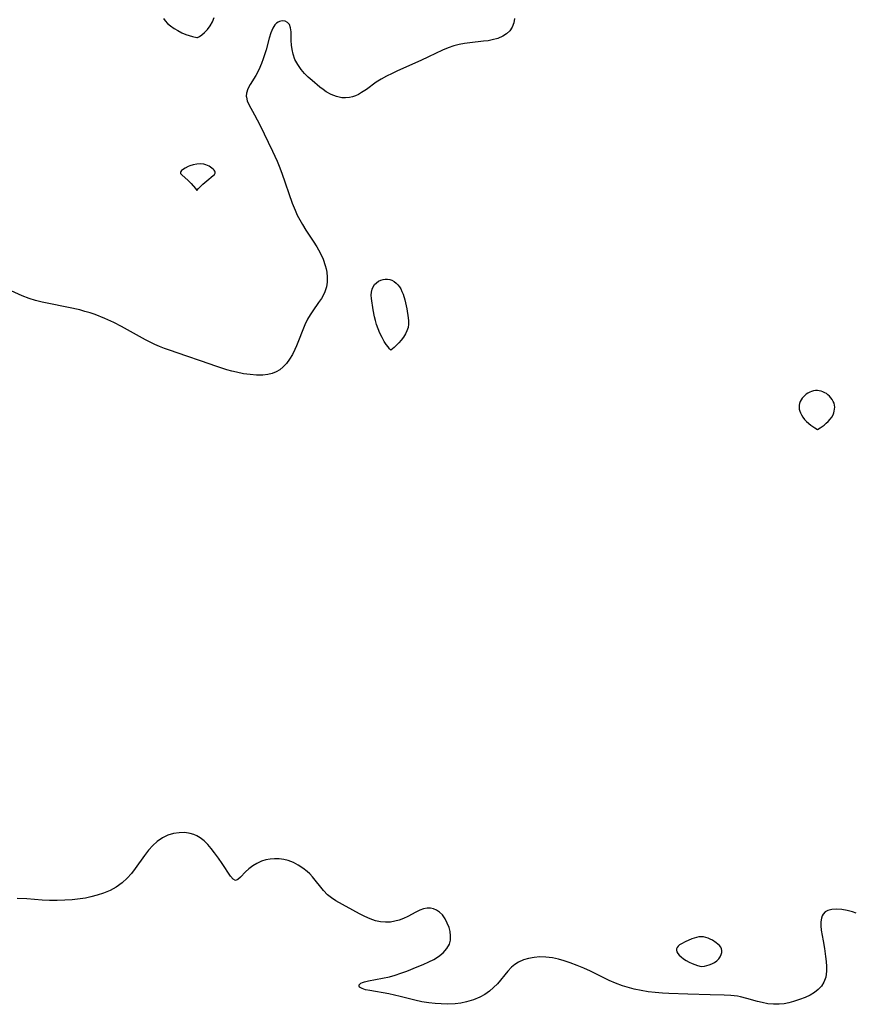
# Model space of a CAD drawing. Header units: metres. Extents: x 1073367 to 1082519, y 1569854 to 1574957.
# Tile 543 of 656: x 1077313 to 1077528, y 1574449 to 1574703. Entities that reach past the tile are written whole.
import ezdxf

# ---------------------------------------------------------------- set-up
doc = ezdxf.new("R2010")
doc.units = ezdxf.units.M
doc.layers.add('CGG_CurvaNivelLidar_v1', color=253, linetype='Continuous', lineweight=30)

msp = doc.modelspace()

# ---------------------------------------------------------------- linework, layer by layer
at = {"layer": 'CGG_CurvaNivelLidar_v1'}
for p, q in [((1077349.8972, 1574703.3099, 68), (1077350.3001, 1574702.6733, 68)), ((1077362.5281, 1574702.4403, 68), (1077363.0012, 1574703.5388, 68)), ((1077440.3651, 1574703.2906, 68), (1077440.1805, 1574702.1375, 68)), ((1077350.3001, 1574702.6733, 68), (1077350.91, 1574702.0236, 68)), ((1077350.91, 1574702.0236, 68), (1077351.6951, 1574701.3733, 68)), ((1077351.6951, 1574701.3733, 68), (1077352.6066, 1574700.7445, 68)), ((1077352.6066, 1574700.7445, 68), (1077353.5965, 1574700.1589, 68)), ((1077360.5107, 1574699.6674, 68), (1077361.2433, 1574700.4579, 68)), ((1077361.2433, 1574700.4579, 68), (1077361.9295, 1574701.3971, 68)), ((1077361.9295, 1574701.3971, 68), (1077362.5281, 1574702.4403, 68)), ((1077378.0505, 1574700.8091, 68), (1077377.569, 1574699.608, 68)), ((1077378.5743, 1574701.6628, 68), (1077378.0505, 1574700.8091, 68)), ((1077379.0016, 1574702.1075, 68), (1077378.5743, 1574701.6628, 68)), ((1077379.4193, 1574702.3892, 68), (1077379.0016, 1574702.1075, 68)), ((1077379.7768, 1574702.545, 68), (1077379.4193, 1574702.3892, 68)), ((1077380.5308, 1574702.6812, 68), (1077379.7768, 1574702.545, 68)), ((1077381.2611, 1574702.5896, 68), (1077380.5308, 1574702.6812, 68)), ((1077381.9016, 1574702.2799, 68), (1077381.2611, 1574702.5896, 68)), ((1077382.3828, 1574701.7495, 68), (1077381.9016, 1574702.2799, 68)), ((1077382.6707, 1574700.9257, 68), (1077382.3828, 1574701.7495, 68)), ((1077382.7835, 1574699.8926, 68), (1077382.6707, 1574700.9257, 68)), ((1077439.7531, 1574701.0579, 68), (1077439.1402, 1574700.1447, 68)), ((1077440.1805, 1574702.1375, 68), (1077439.7531, 1574701.0579, 68)), ((1077353.5965, 1574700.1589, 68), (1077354.6176, 1574699.6377, 68)), ((1077354.6176, 1574699.6377, 68), (1077355.623, 1574699.2002, 68)), ((1077355.623, 1574699.2002, 68), (1077356.5391, 1574698.8664, 68)), ((1077356.5391, 1574698.8664, 68), (1077357.3406, 1574698.6201, 68)), ((1077357.3406, 1574698.6201, 68), (1077358.5, 1574698.352, 68)), ((1077358.5, 1574698.352, 68), (1077358.6812, 1574698.3876, 68)), ((1077358.6812, 1574698.3876, 68), (1077359.137, 1574698.6236, 68)), ((1077359.137, 1574698.6236, 68), (1077359.7772, 1574699.0507, 68)), ((1077359.7772, 1574699.0507, 68), (1077360.5107, 1574699.6674, 68)), ((1077377.1605, 1574698.2354, 68), (1077376.3607, 1574695.2113, 68)), ((1077377.569, 1574699.608, 68), (1077377.1605, 1574698.2354, 68)), ((1077382.8373, 1574697.612, 68), (1077382.7835, 1574699.8926, 68)), ((1077436.0872, 1574698.1507, 68), (1077434.6373, 1574697.7706, 68)), ((1077437.3863, 1574698.7027, 68), (1077436.0872, 1574698.1507, 68)), ((1077438.3449, 1574699.3514, 68), (1077437.3863, 1574698.7027, 68)), ((1077439.1402, 1574700.1447, 68), (1077438.3449, 1574699.3514, 68)), ((1077382.8959, 1574696.4538, 68), (1077382.8373, 1574697.612, 68)), ((1077383.0298, 1574695.2709, 68), (1077382.8959, 1574696.4538, 68)), ((1077423.2721, 1574695.7131, 68), (1077421.8481, 1574695.1067, 68)), ((1077424.7205, 1574696.2166, 68), (1077423.2721, 1574695.7131, 68)), ((1077426.0949, 1574696.5645, 68), (1077424.7205, 1574696.2166, 68)), ((1077427.4918, 1574696.8199, 68), (1077426.0949, 1574696.5645, 68)), ((1077428.8991, 1574697.0142, 68), (1077427.4918, 1574696.8199, 68)), ((1077432.4316, 1574697.4191, 68), (1077428.8991, 1574697.0142, 68)), ((1077433.554, 1574697.5758, 68), (1077432.4316, 1574697.4191, 68)), ((1077434.6373, 1574697.7706, 68), (1077433.554, 1574697.5758, 68)), ((1077375.618, 1574692.9326, 68), (1077375.1276, 1574691.6678, 68)), ((1077376.0613, 1574694.2188, 68), (1077375.618, 1574692.9326, 68)), ((1077376.3607, 1574695.2113, 68), (1077376.0613, 1574694.2188, 68)), ((1077383.2848, 1574694.0876, 68), (1077383.0298, 1574695.2709, 68)), ((1077383.7901, 1574692.715, 68), (1077383.2848, 1574694.0876, 68)), ((1077418.239, 1574693.3778, 68), (1077416.2096, 1574692.4415, 68)), ((1077421.8481, 1574695.1067, 68), (1077418.239, 1574693.3778, 68)), ((1077375.1276, 1574691.6678, 68), (1077374.4419, 1574690.0862, 68)), ((1077384.4963, 1574691.3933, 68), (1077383.7901, 1574692.715, 68)), ((1077385.3749, 1574690.1428, 68), (1077384.4963, 1574691.3933, 68)), ((1077416.2096, 1574692.4415, 68), (1077410.1834, 1574689.7767, 68)), ((1077373.6899, 1574688.6098, 68), (1077372.2585, 1574686.277, 68)), ((1077374.4419, 1574690.0862, 68), (1077373.6899, 1574688.6098, 68)), ((1077386.251, 1574689.1353, 68), (1077385.3749, 1574690.1428, 68)), ((1077387.2071, 1574688.1801, 68), (1077386.251, 1574689.1353, 68)), ((1077388.2127, 1574687.2612, 68), (1077387.2071, 1574688.1801, 68)), ((1077407.4046, 1574688.4264, 68), (1077406.0383, 1574687.6559, 68)), ((1077408.8212, 1574689.1455, 68), (1077407.4046, 1574688.4264, 68)), ((1077410.1834, 1574689.7767, 68), (1077408.8212, 1574689.1455, 68)), ((1077371.6753, 1574685.1899, 68), (1077371.2975, 1574684.0166, 68)), ((1077372.2585, 1574686.277, 68), (1077371.6753, 1574685.1899, 68)), ((1077390.2328, 1574685.561, 68), (1077388.2127, 1574687.2612, 68)), ((1077391.0374, 1574684.9482, 68), (1077390.2328, 1574685.561, 68)), ((1077404.7349, 1574686.8328, 68), (1077402.1885, 1574685.0081, 68)), ((1077406.0383, 1574687.6559, 68), (1077404.7349, 1574686.8328, 68)), ((1077371.2975, 1574684.0166, 68), (1077371.2498, 1574683.299, 68)), ((1077371.2498, 1574683.299, 68), (1077371.2734, 1574683.0142, 68)), ((1077371.2734, 1574683.0142, 68), (1077371.493, 1574682.0885, 68)), ((1077391.8596, 1574684.3881, 68), (1077391.0374, 1574684.9482, 68)), ((1077393.1574, 1574683.6767, 68), (1077391.8596, 1574684.3881, 68)), ((1077394.5019, 1574683.1567, 68), (1077393.1574, 1574683.6767, 68)), ((1077395.873, 1574682.8611, 68), (1077394.5019, 1574683.1567, 68)), ((1077396.8563, 1574682.8095, 68), (1077395.873, 1574682.8611, 68)), ((1077397.8317, 1574682.8971, 68), (1077396.8563, 1574682.8095, 68)), ((1077398.6202, 1574683.0756, 68), (1077397.8317, 1574682.8971, 68)), ((1077399.3902, 1574683.3452, 68), (1077398.6202, 1574683.0756, 68)), ((1077400.1797, 1574683.7201, 68), (1077399.3902, 1574683.3452, 68)), ((1077400.9518, 1574684.1697, 68), (1077400.1797, 1574683.7201, 68)), ((1077402.1885, 1574685.0081, 68), (1077400.9518, 1574684.1697, 68)), ((1077371.493, 1574682.0885, 68), (1077371.8865, 1574681.1526, 68)), ((1077371.8865, 1574681.1526, 68), (1077373.3894, 1574678.49, 68)), ((1077373.3894, 1574678.49, 68), (1077374.7572, 1574675.85, 68)), ((1077374.7572, 1574675.85, 68), (1077378.0335, 1574669.0817, 68)), ((1077378.0335, 1574669.0817, 68), (1077379.2002, 1574666.5217, 68)), ((1077356.2327, 1574665.1258, 68), (1077355.457, 1574664.7245, 68)), ((1077356.6509, 1574665.3011, 68), (1077356.2327, 1574665.1258, 68)), ((1077357.5658, 1574665.5889, 68), (1077356.6509, 1574665.3011, 68)), ((1077358.5153, 1574665.7603, 68), (1077357.5658, 1574665.5889, 68)), ((1077359.4369, 1574665.7887, 68), (1077358.5153, 1574665.7603, 68)), ((1077360.34, 1574665.684, 68), (1077359.4369, 1574665.7887, 68)), ((1077360.7736, 1574665.5757, 68), (1077360.34, 1574665.684, 68)), ((1077361.2194, 1574665.4119, 68), (1077360.7736, 1574665.5757, 68)), ((1077361.6416, 1574665.2088, 68), (1077361.2194, 1574665.4119, 68)), ((1077362.3998, 1574664.7266, 68), (1077361.6416, 1574665.2088, 68)), ((1077379.2002, 1574666.5217, 68), (1077379.7409, 1574665.2129, 68)), ((1077379.7409, 1574665.2129, 68), (1077380.4242, 1574663.4005, 68)), ((1077354.3712, 1574663.8202, 68), (1077354.2884, 1574663.5844, 68)), ((1077354.2884, 1574663.5844, 68), (1077354.3245, 1574663.346, 68)), ((1077354.3245, 1574663.346, 68), (1077354.461, 1574663.1052, 68)), ((1077354.5516, 1574664.0533, 68), (1077354.3712, 1574663.8202, 68)), ((1077354.461, 1574663.1052, 68), (1077354.6737, 1574662.8613, 68)), ((1077354.8044, 1574664.2828, 68), (1077354.5516, 1574664.0533, 68)), ((1077354.6737, 1574662.8613, 68), (1077356.1434, 1574661.5847, 68)), ((1077355.457, 1574664.7245, 68), (1077354.8044, 1574664.2828, 68)), ((1077361.0367, 1574661.4567, 68), (1077362.7437, 1574662.8135, 68)), ((1077362.7197, 1574664.4627, 68), (1077362.3998, 1574664.7266, 68)), ((1077362.9818, 1574664.191, 68), (1077362.7197, 1574664.4627, 68)), ((1077362.7437, 1574662.8135, 68), (1077363.0045, 1574663.0878, 68)), ((1077363.1651, 1574663.916, 68), (1077362.9818, 1574664.191, 68)), ((1077363.0045, 1574663.0878, 68), (1077363.1802, 1574663.3632, 68)), ((1077363.2405, 1574663.6412, 68), (1077363.1651, 1574663.916, 68)), ((1077363.1802, 1574663.3632, 68), (1077363.2405, 1574663.6412, 68)), ((1077380.4242, 1574663.4005, 68), (1077383.0921, 1574655.6854, 68)), ((1077356.1434, 1574661.5847, 68), (1077357.0372, 1574660.7147, 68)), ((1077357.0372, 1574660.7147, 68), (1077358.1114, 1574659.4808, 68)), ((1077358.9156, 1574659.4382, 68), (1077360.0457, 1574660.5874, 68)), ((1077360.0457, 1574660.5874, 68), (1077361.0367, 1574661.4567, 68)), ((1077358.1114, 1574659.4808, 68), (1077358.5, 1574658.9266, 68)), ((1077358.5, 1574658.9266, 68), (1077358.9156, 1574659.4382, 68)), ((1077383.0921, 1574655.6854, 68), (1077383.8075, 1574653.8729, 68)), ((1077383.8075, 1574653.8729, 68), (1077384.3872, 1574652.6069, 68)), ((1077384.3872, 1574652.6069, 68), (1077385.0244, 1574651.3697, 68)), ((1077385.0244, 1574651.3697, 68), (1077385.7144, 1574650.1627, 68)), ((1077385.7144, 1574650.1627, 68), (1077386.6233, 1574648.7211, 68)), ((1077386.6233, 1574648.7211, 68), (1077388.5059, 1574645.9072, 68)), ((1077388.5059, 1574645.9072, 68), (1077389.4449, 1574644.4298, 68)), ((1077389.4449, 1574644.4298, 68), (1077390.3197, 1574642.8817, 68)), ((1077390.3197, 1574642.8817, 68), (1077391.0564, 1574641.2438, 68)), ((1077391.0564, 1574641.2438, 68), (1077391.6157, 1574639.5743, 68)), ((1077391.6157, 1574639.5743, 68), (1077391.8336, 1574638.7014, 68)), ((1077391.8336, 1574638.7014, 68), (1077391.9979, 1574637.8303, 68)), ((1077391.9979, 1574637.8303, 68), (1077392.1326, 1574636.5606, 68)), ((1077392.1209, 1574635.3148, 68), (1077391.9348, 1574634.1058, 68)), ((1077392.1326, 1574636.5606, 68), (1077392.1209, 1574635.3148, 68)), ((1077403.9384, 1574634.1031, 68), (1077404.3301, 1574634.652, 68)), ((1077404.3301, 1574634.652, 68), (1077404.808, 1574635.1338, 68)), ((1077404.808, 1574635.1338, 68), (1077405.3542, 1574635.5369, 68)), ((1077405.3542, 1574635.5369, 68), (1077405.9561, 1574635.8428, 68)), ((1077405.9561, 1574635.8428, 68), (1077406.5062, 1574636.012, 68)), ((1077406.5062, 1574636.012, 68), (1077407.0759, 1574636.0952, 68)), ((1077407.0759, 1574636.0952, 68), (1077407.6515, 1574636.0912, 68)), ((1077407.6515, 1574636.0912, 68), (1077408.2198, 1574635.9943, 68)), ((1077408.2198, 1574635.9943, 68), (1077408.8034, 1574635.7826, 68)), ((1077408.8034, 1574635.7826, 68), (1077409.3555, 1574635.4707, 68)), ((1077409.3555, 1574635.4707, 68), (1077409.867, 1574635.0703, 68)), ((1077409.867, 1574635.0703, 68), (1077410.3069, 1574634.6159, 68)), ((1077410.3069, 1574634.6159, 68), (1077410.7017, 1574634.1012, 68)), ((1077313.4802, 1574631.7635, 68), (1077307.9618, 1574634.242, 68)), ((1077391.3932, 1574632.5743, 68), (1077390.5937, 1574631.1097, 68)), ((1077391.9348, 1574634.1058, 68), (1077391.3932, 1574632.5743, 68)), ((1077403.462, 1574631.9555, 68), (1077403.4965, 1574632.7513, 68)), ((1077403.5141, 1574631.1211, 68), (1077403.462, 1574631.9555, 68)), ((1077403.4965, 1574632.7513, 68), (1077403.6572, 1574633.4934, 68)), ((1077403.6572, 1574633.4934, 68), (1077403.9384, 1574634.1031, 68)), ((1077410.7017, 1574634.1012, 68), (1077411.051, 1574633.5367, 68)), ((1077411.051, 1574633.5367, 68), (1077411.3796, 1574632.875, 68)), ((1077411.3796, 1574632.875, 68), (1077411.6625, 1574632.1761, 68)), ((1077411.6625, 1574632.1761, 68), (1077412.1213, 1574630.7047, 68)), ((1077315.2312, 1574631.0912, 68), (1077313.4802, 1574631.7635, 68)), ((1077316.9141, 1574630.5786, 68), (1077315.2312, 1574631.0912, 68)), ((1077318.6314, 1574630.1541, 68), (1077316.9141, 1574630.5786, 68)), ((1077319.9179, 1574629.8749, 68), (1077318.6314, 1574630.1541, 68)), ((1077325.4073, 1574628.7741, 68), (1077319.9179, 1574629.8749, 68)), ((1077389.8859, 1574630.0447, 68), (1077388.3967, 1574627.9313, 68)), ((1077390.5937, 1574631.1097, 68), (1077389.8859, 1574630.0447, 68)), ((1077403.947, 1574628.1308, 68), (1077403.5141, 1574631.1211, 68)), ((1077412.1213, 1574630.7047, 68), (1077412.3066, 1574629.9463, 68)), ((1077412.3066, 1574629.9463, 68), (1077412.6041, 1574628.4444, 68)), ((1077328.3437, 1574628.1216, 68), (1077325.4073, 1574628.7741, 68)), ((1077329.6586, 1574627.7666, 68), (1077328.3437, 1574628.1216, 68)), ((1077330.9621, 1574627.3688, 68), (1077329.6586, 1574627.7666, 68)), ((1077332.253, 1574626.9298, 68), (1077330.9621, 1574627.3688, 68)), ((1077334.7847, 1574625.9381, 68), (1077332.253, 1574626.9298, 68)), ((1077387.6883, 1574626.8483, 68), (1077387.0361, 1574625.7202, 68)), ((1077388.3967, 1574627.9313, 68), (1077387.6883, 1574626.8483, 68)), ((1077404.288, 1574626.3498, 68), (1077403.947, 1574628.1308, 68)), ((1077412.6041, 1574628.4444, 68), (1077412.9995, 1574626.0792, 68)), ((1077337.1194, 1574624.8776, 68), (1077334.7847, 1574625.9381, 68)), ((1077339.0608, 1574623.879, 68), (1077337.1194, 1574624.8776, 68)), ((1077386.3565, 1574624.3066, 68), (1077384.1745, 1574618.8864, 68)), ((1077387.0361, 1574625.7202, 68), (1077386.3565, 1574624.3066, 68)), ((1077404.5109, 1574625.4185, 68), (1077404.288, 1574626.3498, 68)), ((1077404.8224, 1574624.3797, 68), (1077404.5109, 1574625.4185, 68)), ((1077405.2169, 1574623.2809, 68), (1077404.8224, 1574624.3797, 68)), ((1077413.0976, 1574624.48, 68), (1077412.9496, 1574623.6055, 68)), ((1077412.9995, 1574626.0792, 68), (1077413.0883, 1574625.2882, 68)), ((1077413.0883, 1574625.2882, 68), (1077413.0976, 1574624.48, 68)), ((1077345.2946, 1574620.4123, 68), (1077339.0608, 1574623.879, 68)), ((1077405.7042, 1574622.1286, 68), (1077405.2169, 1574623.2809, 68)), ((1077406.2472, 1574621.02, 68), (1077405.7042, 1574622.1286, 68)), ((1077412.244, 1574621.9479, 68), (1077411.737, 1574621.1387, 68)), ((1077412.6592, 1574622.7776, 68), (1077412.244, 1574621.9479, 68)), ((1077412.9496, 1574623.6055, 68), (1077412.6592, 1574622.7776, 68)), ((1077347.6732, 1574619.2171, 68), (1077345.2946, 1574620.4123, 68)), ((1077348.8853, 1574618.6801, 68), (1077347.6732, 1574619.2171, 68)), ((1077406.8188, 1574620.0067, 68), (1077406.2472, 1574621.02, 68)), ((1077407.3179, 1574619.2309, 68), (1077406.8188, 1574620.0067, 68)), ((1077407.7751, 1574618.5898, 68), (1077407.3179, 1574619.2309, 68)), ((1077410.5787, 1574619.6698, 68), (1077409.9509, 1574619.0083, 68)), ((1077411.171, 1574620.3721, 68), (1077410.5787, 1574619.6698, 68)), ((1077411.737, 1574621.1387, 68), (1077411.171, 1574620.3721, 68)), ((1077350.1522, 1574618.1817, 68), (1077348.8853, 1574618.6801, 68)), ((1077351.4355, 1574617.7212, 68), (1077350.1522, 1574618.1817, 68)), ((1077355.9013, 1574616.1982, 68), (1077351.4355, 1574617.7212, 68)), ((1077383.132, 1574616.6652, 68), (1077382.4175, 1574615.4415, 68)), ((1077383.7719, 1574617.9666, 68), (1077383.132, 1574616.6652, 68)), ((1077384.1745, 1574618.8864, 68), (1077383.7719, 1574617.9666, 68)), ((1077408.1508, 1574618.1073, 68), (1077407.7751, 1574618.5898, 68)), ((1077408.5, 1574617.7194, 68), (1077408.1508, 1574618.1073, 68)), ((1077409.3799, 1574618.4634, 68), (1077408.5, 1574617.7194, 68)), ((1077409.9509, 1574619.0083, 68), (1077409.3799, 1574618.4634, 68)), ((1077359.4775, 1574615.0198, 68), (1077355.9013, 1574616.1982, 68)), ((1077363.6719, 1574613.5114, 68), (1077359.4775, 1574615.0198, 68)), ((1077381.6097, 1574614.3249, 68), (1077380.7872, 1574613.4393, 68)), ((1077382.4175, 1574615.4415, 68), (1077381.6097, 1574614.3249, 68)), ((1077366.2543, 1574612.6846, 68), (1077363.6719, 1574613.5114, 68)), ((1077367.5547, 1574612.3294, 68), (1077366.2543, 1574612.6846, 68)), ((1077368.7468, 1574612.0445, 68), (1077367.5547, 1574612.3294, 68)), ((1077370.5264, 1574611.6912, 68), (1077368.7468, 1574612.0445, 68)), ((1077372.2343, 1574611.4455, 68), (1077370.5264, 1574611.6912, 68)), ((1077377.9374, 1574611.7351, 68), (1077376.7654, 1574611.4563, 68)), ((1077378.9396, 1574612.141, 68), (1077377.9374, 1574611.7351, 68)), ((1077379.8694, 1574612.6903, 68), (1077378.9396, 1574612.141, 68)), ((1077380.7872, 1574613.4393, 68), (1077379.8694, 1574612.6903, 68)), ((1077373.9097, 1574611.3138, 68), (1077372.2343, 1574611.4455, 68)), ((1077375.5333, 1574611.3229, 68), (1077373.9097, 1574611.3138, 68)), ((1077376.7654, 1574611.4563, 68), (1077375.5333, 1574611.3229, 68)), ((1077515.5979, 1574606.4176, 68.5), (1077515.2115, 1574606.0949, 68.5)), ((1077516.0296, 1574606.6956, 68.5), (1077515.5979, 1574606.4176, 68.5)), ((1077516.4911, 1574606.9251, 68.5), (1077516.0296, 1574606.6956, 68.5)), ((1077516.9733, 1574607.1082, 68.5), (1077516.4911, 1574606.9251, 68.5)), ((1077517.4688, 1574607.2432, 68.5), (1077516.9733, 1574607.1082, 68.5)), ((1077517.9716, 1574607.324, 68.5), (1077517.4688, 1574607.2432, 68.5)), ((1077518.4764, 1574607.34, 68.5), (1077517.9716, 1574607.324, 68.5)), ((1077518.9604, 1574607.2849, 68.5), (1077518.4764, 1574607.34, 68.5)), ((1077519.4382, 1574607.1695, 68.5), (1077518.9604, 1574607.2849, 68.5)), ((1077519.9059, 1574607.0039, 68.5), (1077519.4382, 1574607.1695, 68.5)), ((1077520.3589, 1574606.7943, 68.5), (1077519.9059, 1574607.0039, 68.5)), ((1077520.7913, 1574606.5434, 68.5), (1077520.3589, 1574606.7943, 68.5)), ((1077521.1955, 1574606.2504, 68.5), (1077520.7913, 1574606.5434, 68.5)), ((1077513.8681, 1574604.0388, 68.5), (1077513.7637, 1574603.5776, 68.5)), ((1077514.043, 1574604.4878, 68.5), (1077513.8681, 1574604.0388, 68.5)), ((1077514.273, 1574604.9223, 68.5), (1077514.043, 1574604.4878, 68.5)), ((1077514.548, 1574605.3388, 68.5), (1077514.273, 1574604.9223, 68.5)), ((1077514.8617, 1574605.7321, 68.5), (1077514.548, 1574605.3388, 68.5)), ((1077515.2115, 1574606.0949, 68.5), (1077514.8617, 1574605.7321, 68.5)), ((1077521.5983, 1574605.8791, 68.5), (1077521.1955, 1574606.2504, 68.5)), ((1077521.9584, 1574605.4661, 68.5), (1077521.5983, 1574605.8791, 68.5)), ((1077522.2755, 1574605.0217, 68.5), (1077521.9584, 1574605.4661, 68.5)), ((1077522.5443, 1574604.5531, 68.5), (1077522.2755, 1574605.0217, 68.5)), ((1077522.7548, 1574604.065, 68.5), (1077522.5443, 1574604.5531, 68.5)), ((1077522.8909, 1574603.56, 68.5), (1077522.7548, 1574604.065, 68.5)), ((1077513.7637, 1574603.5776, 68.5), (1077513.7443, 1574603.0782, 68.5)), ((1077513.7443, 1574603.0782, 68.5), (1077513.8049, 1574602.5718, 68.5)), ((1077513.8049, 1574602.5718, 68.5), (1077513.9292, 1574602.0633, 68.5)), ((1077513.9292, 1574602.0633, 68.5), (1077514.106, 1574601.5579, 68.5)), ((1077514.106, 1574601.5579, 68.5), (1077514.3566, 1574601.0358, 68.5)), ((1077522.4953, 1574601.0405, 68.5), (1077522.7016, 1574601.5622, 68.5)), ((1077522.7016, 1574601.5622, 68.5), (1077522.832, 1574602.0634, 68.5)), ((1077522.832, 1574602.0634, 68.5), (1077522.9132, 1574602.567, 68.5)), ((1077522.9371, 1574603.0677, 68.5), (1077522.8909, 1574603.56, 68.5)), ((1077522.9132, 1574602.567, 68.5), (1077522.9371, 1574603.0677, 68.5)), ((1077514.3566, 1574601.0358, 68.5), (1077514.7158, 1574600.4782, 68.5)), ((1077514.7158, 1574600.4782, 68.5), (1077515.1697, 1574599.9163, 68.5)), ((1077515.1697, 1574599.9163, 68.5), (1077515.6876, 1574599.3888, 68.5)), ((1077515.6876, 1574599.3888, 68.5), (1077516.8094, 1574598.4502, 68.5)), ((1077520.191, 1574598.4497, 68.5), (1077520.7449, 1574598.8995, 68.5)), ((1077520.7449, 1574598.8995, 68.5), (1077521.2867, 1574599.3974, 68.5)), ((1077521.2867, 1574599.3974, 68.5), (1077521.7794, 1574599.9336, 68.5)), ((1077521.7794, 1574599.9336, 68.5), (1077522.1848, 1574600.4876, 68.5)), ((1077522.1848, 1574600.4876, 68.5), (1077522.4953, 1574601.0405, 68.5)), ((1077516.8094, 1574598.4502, 68.5), (1077517.8151, 1574597.7377, 68.5)), ((1077517.8151, 1574597.7377, 68.5), (1077518.5, 1574597.2936, 68.5)), ((1077518.5, 1574597.2936, 68.5), (1077519.1903, 1574597.7354, 68.5)), ((1077519.1903, 1574597.7354, 68.5), (1077520.191, 1574598.4497, 68.5)), ((1077351.0137, 1574492.6463, 68.5), (1077349.6162, 1574491.9753, 68.5)), ((1077352.4474, 1574493.0813, 68.5), (1077351.0137, 1574492.6463, 68.5)), ((1077353.9146, 1574493.3117, 68.5), (1077352.4474, 1574493.0813, 68.5)), ((1077355.3815, 1574493.3352, 68.5), (1077353.9146, 1574493.3117, 68.5)), ((1077356.8137, 1574493.1341, 68.5), (1077355.3815, 1574493.3352, 68.5)), ((1077357.7511, 1574492.8514, 68.5), (1077356.8137, 1574493.1341, 68.5)), ((1077358.5296, 1574492.4983, 68.5), (1077357.7511, 1574492.8514, 68.5)), ((1077359.3699, 1574491.9826, 68.5), (1077358.5296, 1574492.4983, 68.5)), ((1077347.1266, 1574489.9694, 68.5), (1077346.0366, 1574488.7637, 68.5)), ((1077348.2923, 1574491.0417, 68.5), (1077347.1266, 1574489.9694, 68.5)), ((1077349.6162, 1574491.9753, 68.5), (1077348.2923, 1574491.0417, 68.5)), ((1077360.3789, 1574491.1725, 68.5), (1077359.3699, 1574491.9826, 68.5)), ((1077361.3229, 1574490.2348, 68.5), (1077360.3789, 1574491.1725, 68.5)), ((1077362.2134, 1574489.2082, 68.5), (1077361.3229, 1574490.2348, 68.5)), ((1077345.0133, 1574487.462, 68.5), (1077342.6143, 1574484.0676, 68.5)), ((1077346.0366, 1574488.7637, 68.5), (1077345.0133, 1574487.462, 68.5)), ((1077363.0548, 1574488.1337, 68.5), (1077362.2134, 1574489.2082, 68.5)), ((1077364.0637, 1574486.7486, 68.5), (1077363.0548, 1574488.1337, 68.5)), ((1077365.009, 1574485.3776, 68.5), (1077364.0637, 1574486.7486, 68.5)), ((1077367.1849, 1574482.1004, 68.5), (1077365.009, 1574485.3776, 68.5)), ((1077372.8969, 1574484.7479, 68.5), (1077371.9179, 1574484.0129, 68.5)), ((1077373.9851, 1574485.4067, 68.5), (1077372.8969, 1574484.7479, 68.5)), ((1077375.169, 1574485.9467, 68.5), (1077373.9851, 1574485.4067, 68.5)), ((1077376.2475, 1574486.2841, 68.5), (1077375.169, 1574485.9467, 68.5)), ((1077377.3711, 1574486.5028, 68.5), (1077376.2475, 1574486.2841, 68.5)), ((1077378.523, 1574486.602, 68.5), (1077377.3711, 1574486.5028, 68.5)), ((1077379.7075, 1574486.5766, 68.5), (1077378.523, 1574486.602, 68.5)), ((1077380.8891, 1574486.4238, 68.5), (1077379.7075, 1574486.5766, 68.5)), ((1077382.0518, 1574486.1401, 68.5), (1077380.8891, 1574486.4238, 68.5)), ((1077383.3773, 1574485.6366, 68.5), (1077382.0518, 1574486.1401, 68.5)), ((1077384.6467, 1574484.9759, 68.5), (1077383.3773, 1574485.6366, 68.5)), ((1077385.8503, 1574484.1851, 68.5), (1077384.6467, 1574484.9759, 68.5)), ((1077341.6325, 1574482.8065, 68.5), (1077340.574, 1574481.6218, 68.5)), ((1077342.6143, 1574484.0676, 68.5), (1077341.6325, 1574482.8065, 68.5)), ((1077367.8321, 1574481.3308, 68.5), (1077367.1849, 1574482.1004, 68.5)), ((1077371.0668, 1574483.2413, 68.5), (1077369.7663, 1574481.8309, 68.5)), ((1077371.9179, 1574484.0129, 68.5), (1077371.0668, 1574483.2413, 68.5)), ((1077386.975, 1574483.2837, 68.5), (1077385.8503, 1574484.1851, 68.5)), ((1077387.6172, 1574482.6817, 68.5), (1077386.975, 1574483.2837, 68.5)), ((1077388.286, 1574481.9671, 68.5), (1077387.6172, 1574482.6817, 68.5)), ((1077339.2049, 1574480.3611, 68.5), (1077337.703, 1574479.2801, 68.5)), ((1077340.574, 1574481.6218, 68.5), (1077339.2049, 1574480.3611, 68.5)), ((1077368.4489, 1574480.9965, 68.5), (1077367.8321, 1574481.3308, 68.5)), ((1077369.0818, 1574481.2055, 68.5), (1077368.4489, 1574480.9965, 68.5)), ((1077369.7663, 1574481.8309, 68.5), (1077369.0818, 1574481.2055, 68.5)), ((1077391.1362, 1574478.3908, 68.5), (1077388.286, 1574481.9671, 68.5)), ((1077332.8251, 1574477.181, 68.5), (1077331.1472, 1574476.7303, 68.5)), ((1077334.4556, 1574477.7281, 68.5), (1077332.8251, 1574477.181, 68.5)), ((1077336.1271, 1574478.427, 68.5), (1077334.4556, 1574477.7281, 68.5)), ((1077337.703, 1574479.2801, 68.5), (1077336.1271, 1574478.427, 68.5)), ((1077392.175, 1574477.3217, 68.5), (1077391.1362, 1574478.3908, 68.5)), ((1077393.2215, 1574476.4944, 68.5), (1077392.175, 1574477.3217, 68.5)), ((1077314.637, 1574476.2369, 68.5), (1077312.146, 1574476.3536, 68.5)), ((1077318.5936, 1574475.9351, 68.5), (1077314.637, 1574476.2369, 68.5)), ((1077320.5292, 1574475.8477, 68.5), (1077318.5936, 1574475.9351, 68.5)), ((1077322.478, 1574475.8233, 68.5), (1077320.5292, 1574475.8477, 68.5)), ((1077324.4299, 1574475.8659, 68.5), (1077322.478, 1574475.8233, 68.5)), ((1077326.3755, 1574475.9857, 68.5), (1077324.4299, 1574475.8659, 68.5)), ((1077328.4444, 1574476.2188, 68.5), (1077326.3755, 1574475.9857, 68.5)), ((1077329.8051, 1574476.445, 68.5), (1077328.4444, 1574476.2188, 68.5)), ((1077331.1472, 1574476.7303, 68.5), (1077329.8051, 1574476.445, 68.5)), ((1077394.362, 1574475.7594, 68.5), (1077393.2215, 1574476.4944, 68.5)), ((1077400.449, 1574472.3721, 68.5), (1077394.362, 1574475.7594, 68.5)), ((1077401.7854, 1574471.6806, 68.5), (1077400.449, 1574472.3721, 68.5)), ((1077414.9679, 1574472.8322, 68.5), (1077412.8539, 1574471.7006, 68.5)), ((1077415.9573, 1574473.3044, 68.5), (1077414.9679, 1574472.8322, 68.5)), ((1077416.9424, 1574473.655, 68.5), (1077415.9573, 1574473.3044, 68.5)), ((1077417.8473, 1574473.8236, 68.5), (1077416.9424, 1574473.655, 68.5)), ((1077418.7387, 1574473.8205, 68.5), (1077417.8473, 1574473.8236, 68.5)), ((1077419.5404, 1574473.6483, 68.5), (1077418.7387, 1574473.8205, 68.5)), ((1077420.2981, 1574473.322, 68.5), (1077419.5404, 1574473.6483, 68.5)), ((1077421.0833, 1574472.7863, 68.5), (1077420.2981, 1574473.322, 68.5)), ((1077421.7818, 1574472.0994, 68.5), (1077421.0833, 1574472.7863, 68.5)), ((1077422.4894, 1574471.1186, 68.5), (1077421.7818, 1574472.0994, 68.5)), ((1077519.7058, 1574471.9095, 68.5), (1077519.4853, 1574471.3089, 68.5)), ((1077519.9509, 1574472.3208, 68.5), (1077519.7058, 1574471.9095, 68.5)), ((1077520.4788, 1574472.8569, 68.5), (1077519.9509, 1574472.3208, 68.5)), ((1077521.1692, 1574473.2249, 68.5), (1077520.4788, 1574472.8569, 68.5)), ((1077522.218, 1574473.4847, 68.5), (1077521.1692, 1574473.2249, 68.5)), ((1077523.4211, 1574473.5601, 68.5), (1077522.218, 1574473.4847, 68.5)), ((1077524.7314, 1574473.4761, 68.5), (1077523.4211, 1574473.5601, 68.5)), ((1077526.1097, 1574473.2468, 68.5), (1077524.7314, 1574473.4761, 68.5)), ((1077527.5223, 1574472.8773, 68.5), (1077526.1097, 1574473.2468, 68.5)), ((1077528.4436, 1574472.5619, 68.5), (1077527.5223, 1574472.8773, 68.5)), ((1077403.1417, 1574471.0763, 68.5), (1077401.7854, 1574471.6806, 68.5)), ((1077404.5245, 1574470.6055, 68.5), (1077403.1417, 1574471.0763, 68.5)), ((1077405.8222, 1574470.3287, 68.5), (1077404.5245, 1574470.6055, 68.5)), ((1077407.1313, 1574470.2116, 68.5), (1077405.8222, 1574470.3287, 68.5)), ((1077408.4342, 1574470.2622, 68.5), (1077407.1313, 1574470.2116, 68.5)), ((1077409.5669, 1574470.452, 68.5), (1077408.4342, 1574470.2622, 68.5)), ((1077410.672, 1574470.7608, 68.5), (1077409.5669, 1574470.452, 68.5)), ((1077411.7398, 1574471.1687, 68.5), (1077410.672, 1574470.7608, 68.5)), ((1077412.8539, 1574471.7006, 68.5), (1077411.7398, 1574471.1687, 68.5)), ((1077423.0624, 1574470.0128, 68.5), (1077422.4894, 1574471.1186, 68.5)), ((1077423.5011, 1574468.8306, 68.5), (1077423.0624, 1574470.0128, 68.5)), ((1077519.3329, 1574470.3505, 68.5), (1077519.3315, 1574469.2875, 68.5)), ((1077519.3315, 1574469.2875, 68.5), (1077519.4505, 1574468.1499, 68.5)), ((1077519.4853, 1574471.3089, 68.5), (1077519.3329, 1574470.3505, 68.5)), ((1077423.7581, 1574467.8057, 68.5), (1077423.5011, 1574468.8306, 68.5)), ((1077423.8939, 1574466.7089, 68.5), (1077423.7581, 1574467.8057, 68.5)), ((1077519.4505, 1574468.1499, 68.5), (1077519.9636, 1574465.4084, 68.5)), ((1077422.9555, 1574463.4105, 68.5), (1077423.6069, 1574464.6031, 68.5)), ((1077423.6069, 1574464.6031, 68.5), (1077423.8564, 1574465.6327, 68.5)), ((1077423.8564, 1574465.6327, 68.5), (1077423.8939, 1574466.7089, 68.5)), ((1077482.9516, 1574464.35, 68.5), (1077482.5705, 1574464.0478, 68.5)), ((1077483.3973, 1574464.6399, 68.5), (1077482.9516, 1574464.35, 68.5)), ((1077484.4104, 1574465.1895, 68.5), (1077483.3973, 1574464.6399, 68.5)), ((1077486.0765, 1574465.9237, 68.5), (1077484.4104, 1574465.1895, 68.5)), ((1077487.2884, 1574466.3172, 68.5), (1077486.0765, 1574465.9237, 68.5)), ((1077487.896, 1574466.4383, 68.5), (1077487.2884, 1574466.3172, 68.5)), ((1077488.5023, 1574466.4809, 68.5), (1077487.896, 1574466.4383, 68.5)), ((1077489.1054, 1574466.4258, 68.5), (1077488.5023, 1574466.4809, 68.5)), ((1077489.7031, 1574466.2887, 68.5), (1077489.1054, 1574466.4258, 68.5)), ((1077490.2922, 1574466.0886, 68.5), (1077489.7031, 1574466.2887, 68.5)), ((1077490.8685, 1574465.8383, 68.5), (1077490.2922, 1574466.0886, 68.5)), ((1077491.3999, 1574465.5617, 68.5), (1077490.8685, 1574465.8383, 68.5)), ((1077492.3917, 1574464.9239, 68.5), (1077491.3999, 1574465.5617, 68.5)), ((1077492.835, 1574464.5707, 68.5), (1077492.3917, 1574464.9239, 68.5)), ((1077493.2247, 1574464.1957, 68.5), (1077492.835, 1574464.5707, 68.5)), ((1077519.9636, 1574465.4084, 68.5), (1077520.2968, 1574463.4315, 68.5)), ((1077420.7716, 1574461.3636, 68.5), (1077421.9873, 1574462.3298, 68.5)), ((1077421.9873, 1574462.3298, 68.5), (1077422.9555, 1574463.4105, 68.5)), ((1077482.1163, 1574463.3908, 68.5), (1077482.1133, 1574463.0052, 68.5)), ((1077482.1133, 1574463.0052, 68.5), (1077482.2564, 1574462.5976, 68.5)), ((1077482.2803, 1574463.7298, 68.5), (1077482.1163, 1574463.3908, 68.5)), ((1077482.2564, 1574462.5976, 68.5), (1077482.5096, 1574462.1764, 68.5)), ((1077482.5705, 1574464.0478, 68.5), (1077482.2803, 1574463.7298, 68.5)), ((1077482.5096, 1574462.1764, 68.5), (1077482.8486, 1574461.7477, 68.5)), ((1077482.8486, 1574461.7477, 68.5), (1077483.3235, 1574461.2865, 68.5)), ((1077493.5399, 1574463.7963, 68.5), (1077493.2247, 1574464.1957, 68.5)), ((1077493.4397, 1574461.3334, 68.5), (1077493.6724, 1574461.8643, 68.5)), ((1077493.7517, 1574463.3674, 68.5), (1077493.5399, 1574463.7963, 68.5)), ((1077493.6724, 1574461.8643, 68.5), (1077493.8005, 1574462.382, 68.5)), ((1077493.8354, 1574462.8874, 68.5), (1077493.7517, 1574463.3674, 68.5)), ((1077493.8005, 1574462.382, 68.5), (1077493.8354, 1574462.8874, 68.5)), ((1077520.2968, 1574463.4315, 68.5), (1077520.5958, 1574461.3796, 68.5)), ((1077415.2919, 1574458.6744, 68.5), (1077416.8169, 1574459.3035, 68.5)), ((1077416.8169, 1574459.3035, 68.5), (1077418.2875, 1574459.9669, 68.5)), ((1077418.2875, 1574459.9669, 68.5), (1077419.5821, 1574460.6323, 68.5)), ((1077419.5821, 1574460.6323, 68.5), (1077420.7716, 1574461.3636, 68.5)), ((1077440.4973, 1574459.3188, 68.5), (1077439.6448, 1574458.6016, 68.5)), ((1077441.4221, 1574459.9247, 68.5), (1077440.4973, 1574459.3188, 68.5)), ((1077442.6777, 1574460.5015, 68.5), (1077441.4221, 1574459.9247, 68.5)), ((1077444.0242, 1574460.9013, 68.5), (1077442.6777, 1574460.5015, 68.5)), ((1077445.4368, 1574461.1499, 68.5), (1077444.0242, 1574460.9013, 68.5)), ((1077446.8941, 1574461.2642, 68.5), (1077445.4368, 1574461.1499, 68.5)), ((1077448.4617, 1574461.2401, 68.5), (1077446.8941, 1574461.2642, 68.5)), ((1077450.1859, 1574461.0198, 68.5), (1077448.4617, 1574461.2401, 68.5)), ((1077451.6981, 1574460.6896, 68.5), (1077450.1859, 1574461.0198, 68.5)), ((1077453.2153, 1574460.2604, 68.5), (1077451.6981, 1574460.6896, 68.5)), ((1077454.7333, 1574459.754, 68.5), (1077453.2153, 1574460.2604, 68.5)), ((1077456.5113, 1574459.0827, 68.5), (1077454.7333, 1574459.754, 68.5)), ((1077483.3235, 1574461.2865, 68.5), (1077483.9321, 1574460.8057, 68.5)), ((1077483.9321, 1574460.8057, 68.5), (1077484.6366, 1574460.3383, 68.5)), ((1077484.6366, 1574460.3383, 68.5), (1077485.3997, 1574459.9157, 68.5)), ((1077485.3997, 1574459.9157, 68.5), (1077486.1614, 1574459.5689, 68.5)), ((1077486.1614, 1574459.5689, 68.5), (1077487.5429, 1574459.0743, 68.5)), ((1077489.3626, 1574458.9274, 68.5), (1077490.5902, 1574459.2348, 68.5)), ((1077490.5902, 1574459.2348, 68.5), (1077491.2605, 1574459.4847, 68.5)), ((1077491.2605, 1574459.4847, 68.5), (1077491.9067, 1574459.8124, 68.5)), ((1077491.9067, 1574459.8124, 68.5), (1077492.5359, 1574460.2648, 68.5)), ((1077492.5359, 1574460.2648, 68.5), (1077493.0544, 1574460.786, 68.5)), ((1077493.0544, 1574460.786, 68.5), (1077493.4397, 1574461.3334, 68.5)), ((1077520.5958, 1574461.3796, 68.5), (1077520.7448, 1574460.0764, 68.5)), ((1077520.7448, 1574460.0764, 68.5), (1077520.8301, 1574458.7966, 68.5)), ((1077409.6192, 1574456.5846, 68.5), (1077411.115, 1574457.0833, 68.5)), ((1077411.115, 1574457.0833, 68.5), (1077412.6155, 1574457.6332, 68.5)), ((1077412.6155, 1574457.6332, 68.5), (1077415.2919, 1574458.6744, 68.5)), ((1077438.6585, 1574457.5733, 68.5), (1077436.0094, 1574454.3657, 68.5)), ((1077439.6448, 1574458.6016, 68.5), (1077438.6585, 1574457.5733, 68.5)), ((1077458.2799, 1574458.3462, 68.5), (1077456.5113, 1574459.0827, 68.5)), ((1077459.9857, 1574457.5796, 68.5), (1077458.2799, 1574458.3462, 68.5)), ((1077464.829, 1574455.2022, 68.5), (1077459.9857, 1574457.5796, 68.5)), ((1077487.5429, 1574459.0743, 68.5), (1077488.5, 1574458.8229, 68.5)), ((1077488.5, 1574458.8229, 68.5), (1077489.3626, 1574458.9274, 68.5)), ((1077520.8195, 1574457.5555, 68.5), (1077520.6212, 1574456.0906, 68.5)), ((1077520.8301, 1574458.7966, 68.5), (1077520.8195, 1574457.5555, 68.5)), ((1077400.3297, 1574453.7672, 68.5), (1077400.3694, 1574454.0511, 68.5)), ((1077400.3694, 1574454.0511, 68.5), (1077400.8025, 1574454.484, 68.5)), ((1077400.8025, 1574454.484, 68.5), (1077401.2242, 1574454.6823, 68.5)), ((1077401.2242, 1574454.6823, 68.5), (1077401.7543, 1574454.8537, 68.5)), ((1077401.7543, 1574454.8537, 68.5), (1077402.7115, 1574455.084, 68.5)), ((1077402.7115, 1574455.084, 68.5), (1077406.3567, 1574455.769, 68.5)), ((1077406.3567, 1574455.769, 68.5), (1077408.1363, 1574456.1628, 68.5)), ((1077408.1363, 1574456.1628, 68.5), (1077409.6192, 1574456.5846, 68.5)), ((1077436.0094, 1574454.3657, 68.5), (1077435.0064, 1574453.3629, 68.5)), ((1077466.4264, 1574454.4831, 68.5), (1077464.829, 1574455.2022, 68.5)), ((1077468.2044, 1574453.8139, 68.5), (1077466.4264, 1574454.4831, 68.5)), ((1077520.161, 1574454.7575, 68.5), (1077519.5274, 1574453.7585, 68.5)), ((1077520.6212, 1574456.0906, 68.5), (1077520.161, 1574454.7575, 68.5)), ((1077400.4608, 1574453.5086, 68.5), (1077400.3297, 1574453.7672, 68.5)), ((1077400.729, 1574453.2841, 68.5), (1077400.4608, 1574453.5086, 68.5)), ((1077401.1354, 1574453.0881, 68.5), (1077400.729, 1574453.2841, 68.5)), ((1077401.9993, 1574452.8247, 68.5), (1077401.1354, 1574453.0881, 68.5)), ((1077403.0809, 1574452.5923, 68.5), (1077401.9993, 1574452.8247, 68.5)), ((1077407.9758, 1574451.7342, 68.5), (1077403.0809, 1574452.5923, 68.5)), ((1077410.8992, 1574451.0571, 68.5), (1077407.9758, 1574451.7342, 68.5)), ((1077432.6995, 1574451.6086, 68.5), (1077431.4158, 1574450.8842, 68.5)), ((1077433.899, 1574452.4401, 68.5), (1077432.6995, 1574451.6086, 68.5)), ((1077435.0064, 1574453.3629, 68.5), (1077433.899, 1574452.4401, 68.5)), ((1077469.4242, 1574453.4342, 68.5), (1077468.2044, 1574453.8139, 68.5)), ((1077471.2015, 1574452.9744, 68.5), (1077469.4242, 1574453.4342, 68.5)), ((1077473.0061, 1574452.5978, 68.5), (1077471.2015, 1574452.9744, 68.5)), ((1077474.8313, 1574452.2978, 68.5), (1077473.0061, 1574452.5978, 68.5)), ((1077476.6723, 1574452.0733, 68.5), (1077474.8313, 1574452.2978, 68.5)), ((1077478.5474, 1574451.9198, 68.5), (1077476.6723, 1574452.0733, 68.5)), ((1077480.1601, 1574451.8264, 68.5), (1077478.5474, 1574451.9198, 68.5)), ((1077485.0271, 1574451.6365, 68.5), (1077480.1601, 1574451.8264, 68.5)), ((1077490.8674, 1574451.4819, 68.5), (1077485.0271, 1574451.6365, 68.5)), ((1077517.7476, 1574452.1225, 68.5), (1077516.5869, 1574451.4157, 68.5)), ((1077518.7012, 1574452.8777, 68.5), (1077517.7476, 1574452.1225, 68.5)), ((1077519.5274, 1574453.7585, 68.5), (1077518.7012, 1574452.8777, 68.5)), ((1077414.7046, 1574450.1063, 68.5), (1077410.8992, 1574451.0571, 68.5)), ((1077416.5157, 1574449.7209, 68.5), (1077414.7046, 1574450.1063, 68.5)), ((1077418.3397, 1574449.4157, 68.5), (1077416.5157, 1574449.7209, 68.5)), ((1077419.9127, 1574449.2361, 68.5), (1077418.3397, 1574449.4157, 68.5)), ((1077421.4842, 1574449.1337, 68.5), (1077419.9127, 1574449.2361, 68.5)), ((1077423.0467, 1574449.1085, 68.5), (1077421.4842, 1574449.1337, 68.5)), ((1077425.0611, 1574449.1987, 68.5), (1077423.0467, 1574449.1085, 68.5)), ((1077426.5702, 1574449.3737, 68.5), (1077425.0611, 1574449.1987, 68.5)), ((1077428.0417, 1574449.6587, 68.5), (1077426.5702, 1574449.3737, 68.5)), ((1077429.7746, 1574450.179, 68.5), (1077428.0417, 1574449.6587, 68.5)), ((1077431.4158, 1574450.8842, 68.5), (1077429.7746, 1574450.179, 68.5)), ((1077494.4261, 1574451.4455, 68.5), (1077490.8674, 1574451.4819, 68.5)), ((1077496.1613, 1574451.3573, 68.5), (1077494.4261, 1574451.4455, 68.5)), ((1077497.8566, 1574451.1445, 68.5), (1077496.1613, 1574451.3573, 68.5)), ((1077498.6395, 1574450.9866, 68.5), (1077497.8566, 1574451.1445, 68.5)), ((1077500.2425, 1574450.5811, 68.5), (1077498.6395, 1574450.9866, 68.5)), ((1077503.0377, 1574449.7828, 68.5), (1077500.2425, 1574450.5811, 68.5)), ((1077504.2391, 1574449.4791, 68.5), (1077503.0377, 1574449.7828, 68.5)), ((1077505.6989, 1574449.2019, 68.5), (1077504.2391, 1574449.4791, 68.5)), ((1077507.1602, 1574449.0503, 68.5), (1077505.6989, 1574449.2019, 68.5)), ((1077508.6105, 1574449.0551, 68.5), (1077507.1602, 1574449.0503, 68.5)), ((1077509.8696, 1574449.207, 68.5), (1077508.6105, 1574449.0551, 68.5)), ((1077511.1143, 1574449.467, 68.5), (1077509.8696, 1574449.207, 68.5)), ((1077512.3487, 1574449.7964, 68.5), (1077511.1143, 1574449.467, 68.5)), ((1077513.8605, 1574450.2638, 68.5), (1077512.3487, 1574449.7964, 68.5)), ((1077515.3259, 1574450.8147, 68.5), (1077513.8605, 1574450.2638, 68.5)), ((1077516.5869, 1574451.4157, 68.5), (1077515.3259, 1574450.8147, 68.5))]:
    msp.add_line(p, q, dxfattribs=at)

doc.saveas('drawing.dxf')
